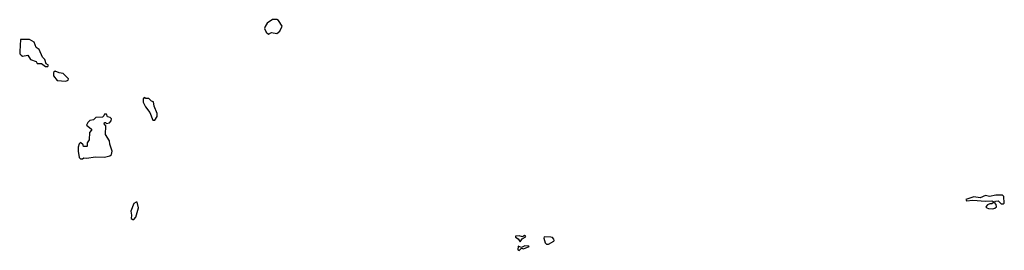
# Model space of a CAD drawing. Extents: x 2737310 to 2869991, y 870230 to 1012730.
# Tile 479 of 479: x 2820467 to 2829845, y 946800 to 949000. Entities that reach past the tile are written whole.
import ezdxf

# ---------------------------------------------------------------- set-up
doc = ezdxf.new("R2010")
doc.units = 0

msp = doc.modelspace()

# ---------------------------------------------------------------- linework, layer by layer
at = {"layer": '0CON02XD'}
for points in [[(2822835, 948862.5), (2822865, 948877.5), (2822915, 948867.5), (2822945, 948890), (2822966.7, 948936.7), (2822933, 948993), (2822915, 949000), (2822875, 949000), (2822823.9, 948966.1), (2822803.9, 948936.1), (2822797.5, 948915), (2822815, 948880), (2822835, 948862.5)], [(2820735, 948552.5), (2820740, 948565), (2820720, 948580), (2820705, 948620), (2820683, 948643), (2820652.5, 948715), (2820623.3, 948735), (2820605.9, 948785.9), (2820559.3, 948809.3), (2820475, 948810), (2820466.7, 948695), (2820467.5, 948675), (2820480.7, 948660.7), (2820495, 948652.5), (2820545, 948660), (2820570.7, 948620.7), (2820625, 948600), (2820633, 948583), (2820675, 948582.5), (2820713, 948553), (2820735, 948552.5)], [(2820905, 948412.5), (2820928.3, 948421.7), (2820930, 948435), (2820880, 948485), (2820843, 948493), (2820805, 948510), (2820790, 948495), (2820787.5, 948465), (2820825, 948420), (2820905, 948412.5)], [(2821755, 948040), (2821777.5, 948075), (2821776.7, 948105), (2821747.5, 948175), (2821740, 948215), (2821721.7, 948221.7), (2821697, 948247), (2821668.3, 948248.3), (2821653, 948257), (2821642.5, 948245), (2821643, 948213), (2821665, 948170), (2821707.5, 948115), (2821735, 948040), (2821755, 948040)], [(2821065, 947672.5), (2821078.3, 947681.7), (2821105, 947677.5), (2821185, 947691.2), (2821275, 947690), (2821325, 947700), (2821342.5, 947715), (2821346.7, 947745), (2821323.9, 947813.9), (2821323.3, 947845), (2821283.6, 947903.6), (2821286.7, 947986.7), (2821270, 948005), (2821275, 948020), (2821285, 948020), (2821295, 948010), (2821323, 948017), (2821337.5, 948035), (2821340, 948055), (2821327, 948067), (2821301.7, 948071.7), (2821295, 948100), (2821275, 948100), (2821268.3, 948081.7), (2821255, 948070), (2821193, 948067), (2821170, 948045), (2821135, 948037.5), (2821115, 948020), (2821102.5, 947995), (2821133, 947973), (2821150, 947955), (2821150, 947945), (2821130, 947925), (2821127.5, 947855), (2821110, 947825), (2821110, 947795), (2821105, 947790), (2821075, 947790), (2821070, 947805), (2821045, 947830), (2821033, 947817), (2821023, 947783), (2821022.5, 947745), (2821033.3, 947685), (2821045, 947672.5), (2821065, 947672.5)], [(2829735, 947196.7), (2829755, 947203.3), (2829770, 947215), (2829767, 947237), (2829750, 947255), (2829761.7, 947268.3), (2829785, 947272.5), (2829815, 947242.5), (2829835, 947242.5), (2829845, 947250), (2829842, 947315), (2829827.1, 947327.1), (2829764.4, 947325.6), (2829705, 947314.2), (2829665, 947322), (2829615, 947302), (2829555, 947309.2), (2829480, 947285), (2829485, 947273.3), (2829545, 947278), (2829665, 947270), (2829725, 947272.5), (2829740, 947265), (2829738.3, 947251.7), (2829727, 947243), (2829707, 947243), (2829686.4, 947233.6), (2829670, 947215), (2829677.5, 947205), (2829695, 947198.8), (2829735, 947196.7)], [(2821555, 947092.5), (2821573.3, 947115), (2821597.5, 947205), (2821585, 947260), (2821575, 947260), (2821554.2, 947245.8), (2821526.2, 947175), (2821531.2, 947135), (2821527.5, 947105), (2821543, 947093), (2821555, 947092.5)], [(2825235, 946880), (2825251.7, 946908.3), (2825280, 946925), (2825286.4, 946936.4), (2825275, 946940), (2825255, 946930), (2825223, 946937), (2825190, 946935), (2825190, 946925), (2825215, 946910), (2825235, 946880)], [(2825225, 946800), (2825245, 946820), (2825265, 946813.3), (2825320, 946835), (2825315, 946840), (2825277, 946843), (2825245, 946827.5), (2825215, 946840), (2825210, 946805), (2825225, 946800)], [(2825505, 946858.8), (2825553, 946887), (2825557.5, 946895), (2825553.3, 946905), (2825541.2, 946921.2), (2825526.1, 946926.1), (2825461.7, 946928.3), (2825457.5, 946915), (2825471.7, 946871.7), (2825485, 946860), (2825505, 946858.8)]]:
    msp.add_lwpolyline(points, dxfattribs=at)

doc.saveas('drawing.dxf')
